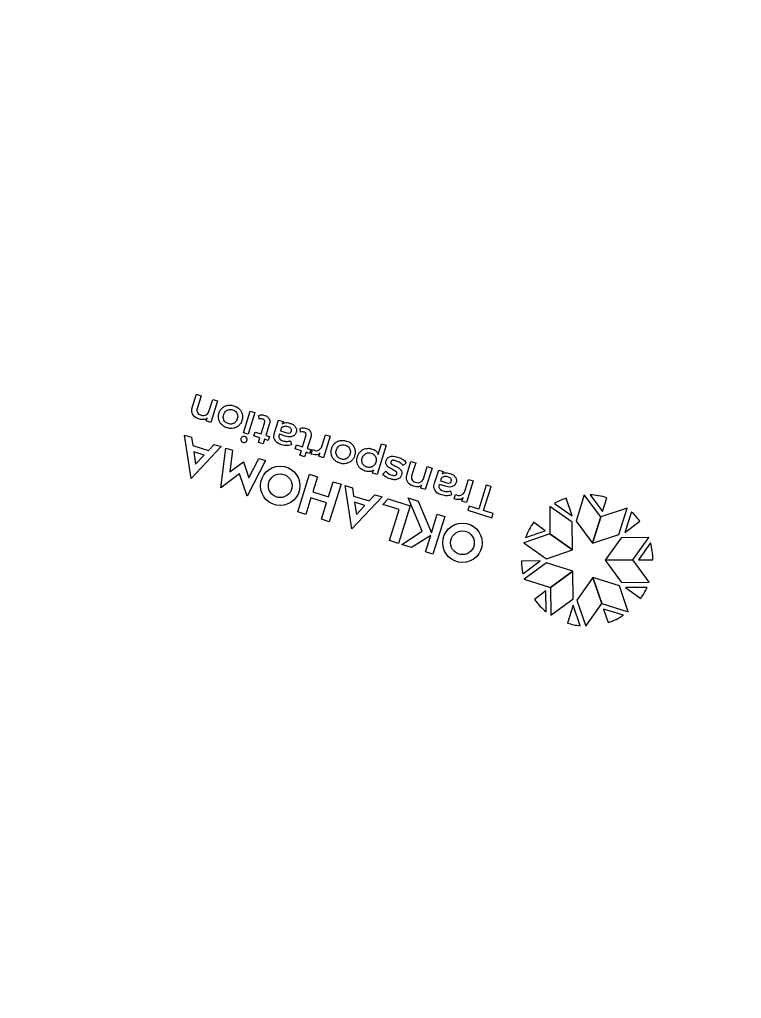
# Model space of a CAD drawing. Extents: x 2135767 to 2151731, y 141839 to 175894.
# Drawn here: x 2141792.9 to 2141895.8, y 170700.1 to 170839.7 of the extents above; entities that cross this region are included whole.
import ezdxf

# ---------------------------------------------------------------- set-up
doc = ezdxf.new("R2010")
doc.units = 0
for name, color, linetype in [('Default', 7, 'Continuous'), ('PR_Phasing_Detour_1', 7, 'Continuous'), ('PR_Traffic_Control_Devices_Temp_Ph4', 7, 'Continuous')]:
    doc.layers.add(name, color=color, linetype=linetype)

# ---------------------------------------------------------------- blocks, each defined once
blk = doc.blocks.new('Contractor_sign_1')
at = {"layer": 'Default'}
for p, q in [((89.46, 55.27), (89.46, 55.95)), ((89.46, 55.95), (90.16, 55.95)), ((90.16, 55.95), (90.16, 55.27)), ((95.65, 55.27), (95.65, 55.95)), ((95.65, 55.95), (96.35, 55.95)), ((96.35, 55.95), (96.35, 55.27)), ((65.5, 52.05), (65.5, 55.27)), ((65.5, 55.27), (66.17, 55.27)), ((66.17, 55.27), (66.17, 54.76)), ((67.33, 55.3), (67.33, 54.64)), ((68.14, 54.37), (67.86, 54.86)), ((71.65, 52.05), (71.65, 55.27)), ((71.65, 55.27), (72.33, 55.27)), ((72.33, 55.27), (72.33, 54.81)), ((78.1, 54.98), (77.81, 54.46)), ((78.85, 50.91), (78.85, 55.27)), ((78.85, 55.27), (79.53, 55.27)), ((79.53, 55.27), (79.53, 54.79)), ((86.86, 52.05), (86.86, 55.27)), ((86.86, 55.27), (87.54, 55.27)), ((87.54, 55.27), (87.54, 54.76)), ((88.7, 55.3), (88.7, 54.64)), ((88.92, 54.69), (88.92, 55.27)), ((88.92, 55.27), (89.46, 55.27)), ((89.46, 54.69), (88.92, 54.69)), ((89.46, 53.05), (89.46, 54.69)), ((90.16, 55.27), (91.07, 55.27)), ((91.07, 54.69), (90.16, 54.69)), ((90.16, 54.69), (90.16, 53.07)), ((91.07, 55.27), (91.07, 54.69)), ((92.05, 54.37), (91.76, 54.86)), ((95.11, 54.69), (95.11, 55.27)), ((95.11, 55.27), (95.65, 55.27)), ((95.65, 54.69), (95.11, 54.69)), ((95.65, 53.05), (95.65, 54.69)), ((96.35, 55.27), (97.26, 55.27)), ((97.26, 54.69), (96.35, 54.69)), ((96.35, 54.69), (96.35, 53.07)), ((97.26, 55.27), (97.26, 54.69)), ((103.7, 52.05), (103.7, 55.27)), ((103.7, 55.27), (104.37, 55.27)), ((104.37, 55.27), (104.37, 54.81)), ((66.19, 53.66), (66.19, 52.05)), ((69.1, 53.96), (69.95, 53.96)), ((69.95, 53.43), (69.13, 53.43)), ((69.95, 53.96), (69.95, 54.01)), ((69.95, 53.07), (69.95, 53.43)), ((70.65, 53.99), (70.65, 52.05)), ((72.35, 53.71), (72.35, 52.05)), ((74.09, 52.05), (74.09, 53.83)), ((74.79, 53.9), (74.79, 52.05)), ((87.56, 53.66), (87.56, 52.05)), ((93.01, 53.96), (93.86, 53.96)), ((93.86, 53.43), (93.04, 53.43)), ((93.86, 53.96), (93.86, 54.01)), ((93.86, 53.07), (93.86, 53.43)), ((94.56, 53.99), (94.56, 52.05)), ((104.4, 53.71), (104.4, 52.05)), ((106.14, 52.05), (106.14, 53.83)), ((106.84, 53.9), (106.84, 52.05)), ((66.19, 52.05), (65.5, 52.05)), ((69.98, 52.05), (69.98, 52.46)), ((70.65, 52.05), (69.98, 52.05)), ((72.35, 52.05), (71.65, 52.05)), ((74.79, 52.05), (74.09, 52.05)), ((75.39, 52.42), (75.67, 52.95)), ((79.55, 52.52), (79.55, 50.91)), ((87.56, 52.05), (86.86, 52.05)), ((91.07, 52.76), (91.29, 52.28)), ((93.89, 52.05), (93.89, 52.46)), ((94.56, 52.05), (93.89, 52.05)), ((97.25, 52.76), (97.47, 52.28)), ((104.4, 52.05), (103.7, 52.05)), ((106.84, 52.05), (106.14, 52.05)), ((79.55, 50.91), (78.85, 50.91))]:
    blk.add_line(p, q, dxfattribs=at)
for points in [[(44.78, 67.2), (46.6, 64.71), (46.6, 67.38)], [(49.97, 66.75), (50.9, 63.93), (52.11, 65.59)], [(39.32, 63.92), (42.3, 63.93), (41.09, 65.59)], [(72.13, 57.13), (68.96, 60.9), (68.96, 58.12), (67.84, 58.12), (67.84, 63.74), (68.96, 63.74), (68.96, 61.27), (71.04, 63.74), (72.51, 63.74), (70.28, 61.08), (73.6, 57.13), (72.13, 57.13)], [(76.31, 58.12), (73.01, 58.12), (73.01, 63.74), (74.36, 63.74), (74.36, 59.11), (76.8, 59.11), (76.31, 58.12)], [(77.21, 58.12), (79.96, 63.74), (82.7, 58.12), (81.65, 58.12), (81.12, 59.2), (78.79, 59.2), (78.27, 58.12), (77.21, 58.12)], [(83.34, 58.12), (83.34, 63.74), (84.51, 63.74), (84.51, 61.27), (86.86, 61.27), (86.86, 63.74), (88.03, 63.74), (88.03, 58.12), (86.86, 58.12), (86.86, 60.37), (84.51, 60.37), (84.51, 58.12), (83.34, 58.12)], [(94.6, 58.12), (95.59, 63.74), (97.57, 61.04), (99.55, 63.74), (100.54, 58.12), (99.54, 58.12), (99, 61.19), (97.57, 59.24), (96.14, 61.19), (95.6, 58.12), (94.6, 58.12)], [(101.23, 58.12), (103.98, 63.74), (106.72, 58.12), (105.67, 58.12), (105.14, 59.2), (102.81, 59.2), (102.29, 58.12), (101.23, 58.12)], [(54.79, 62.58), (52.97, 60.08), (55.52, 60.9)], [(80.73, 60.01), (79.96, 61.58), (79.19, 60.01), (80.73, 60.01)], [(103.98, 61.58), (103.21, 60.01), (104.74, 60.01), (103.98, 61.58)], [(37.29, 59.12), (40.23, 60.08), (37.68, 60.9)], [(55.96, 57.5), (53.56, 55.75), (55.52, 55.11)], [(63.55, 52.05), (63.55, 55.64), (64.99, 55.64), (64.99, 56.27), (61.4, 56.27), (61.4, 55.64), (62.83, 55.64), (62.83, 52.05), (63.55, 52.05)], [(38.73, 52.91), (39.64, 55.75), (37.68, 55.11)], [(42.66, 49.5), (42.66, 52.59), (41.09, 50.42)], [(53.47, 51.63), (50.54, 52.59), (52.11, 50.42)], [(49.01, 48.95), (46.6, 50.69), (46.6, 48.63)]]:
    blk.add_lwpolyline(points, dxfattribs=at)
for points in [[(42.77, 63.27), (45.08, 60.09), (46.31, 63.84), (44, 67.02)], [(46.89, 63.83), (48.11, 60.09), (50.43, 63.27), (49.2, 67.02)], [(45.08, 60.09), (42.77, 63.27), (38.83, 63.26), (41.14, 60.08)], [(50.43, 63.27), (48.11, 60.09), (52.05, 60.08), (54.36, 63.26)], [(40.41, 56), (44.15, 57.21), (40.97, 59.54), (37.23, 58.32)], [(52.22, 59.53), (49.05, 57.21), (52.79, 56), (55.97, 58.32)], [(39.2, 52.25), (42.94, 53.47), (44.15, 57.21), (40.41, 56)], [(53.99, 52.25), (52.79, 56), (49.05, 57.21), (50.26, 53.46)], [(43.4, 49.19), (46.6, 51.5), (46.6, 55.43), (43.4, 53.12)], [(49.79, 53.13), (46.6, 55.43), (46.6, 51.5), (49.79, 49.19)], [(98.1, 55.27), (98.8, 55.27), (98.8, 52.05), (98.1, 52.05)]]:
    blk.add_lwpolyline(points, close=True, dxfattribs=at)
for centre, radius in [((64.32, 60.93), 2.81), ((91.54, 60.93), 2.81), ((64.32, 60.93), 1.69), ((91.54, 60.93), 1.69)]:
    blk.add_circle(centre, radius, dxfattribs=at)
for start, end in [(90, 101.1654), (54, 68.9132), (126, 140.9132), (18, 29.1654), (162, 173.1654), (342, 356.9132), (198, 212.9132), (234, 245.1654), (306, 317.1654), (270, 284.9132)]:
    blk.add_arc((46.6, 58.01), 9.37, start, end, dxfattribs=at)
for points in [[(98.45, 55.75), (98.26, 55.75), (98.13, 55.88), (98, 56), (98, 56.18), (98, 56.35), (98.13, 56.48), (98.26, 56.6), (98.45, 56.6), (98.65, 56.6), (98.77, 56.48), (98.9, 56.36), (98.9, 56.19), (98.9, 56.01), (98.78, 55.88), (98.65, 55.75), (98.45, 55.75)], [(66.17, 54.76), (66.21, 55.01), (66.52, 55.15), (66.83, 55.3), (67.33, 55.3)], [(67.33, 54.64), (67.21, 54.65), (67.13, 54.65), (66.69, 54.65), (66.44, 54.39), (66.19, 54.14), (66.19, 53.66)], [(67.86, 54.86), (68.13, 55.09), (68.48, 55.2), (68.84, 55.3), (69.23, 55.3)], [(69.95, 54.01), (69.95, 54.35), (69.75, 54.52), (69.56, 54.7), (69.16, 54.7), (68.89, 54.7), (68.63, 54.61), (68.37, 54.53), (68.14, 54.37)], [(69.23, 55.3), (69.91, 55.3), (70.28, 54.97), (70.65, 54.64), (70.65, 53.99)], [(72.33, 54.81), (72.4, 55.03), (72.71, 55.17), (73.02, 55.3), (73.41, 55.3)], [(74.09, 53.83), (74.09, 54.26), (73.89, 54.47), (73.68, 54.68), (73.3, 54.68), (72.86, 54.68), (72.6, 54.43), (72.35, 54.18), (72.35, 53.71)], [(73.41, 55.3), (74.04, 55.3), (74.42, 54.94), (74.79, 54.58), (74.79, 53.9)], [(75.67, 52.95), (75.93, 52.79), (76.22, 52.7), (76.51, 52.62), (76.81, 52.62), (77.5, 52.62), (77.5, 52.98), (77.5, 53.1), (77.42, 53.16), (77.33, 53.23), (77.19, 53.27), (77.04, 53.31), (76.75, 53.35), (76.38, 53.41), (76.12, 53.49), (75.87, 53.57), (75.68, 53.77), (75.5, 53.96), (75.5, 54.31), (75.5, 54.76), (75.88, 55.03), (76.26, 55.3), (76.88, 55.3), (77.21, 55.3), (77.53, 55.22), (77.86, 55.15), (78.1, 54.98)], [(77.81, 54.46), (77.38, 54.71), (76.88, 54.71), (76.53, 54.71), (76.36, 54.6), (76.19, 54.5), (76.19, 54.34), (76.19, 54.21), (76.28, 54.14), (76.37, 54.06), (76.52, 54.02), (76.68, 53.98), (76.91, 53.94), (77.35, 53.87), (77.59, 53.79), (77.84, 53.71), (78.02, 53.52), (78.2, 53.33), (78.2, 53), (78.2, 52.54), (77.81, 52.28), (77.42, 52.02), (76.77, 52.02)], [(79.53, 54.79), (79.62, 55.03), (79.92, 55.17), (80.23, 55.3), (80.6, 55.3)], [(80.6, 55.3), (81.08, 55.3), (81.46, 55.1), (81.84, 54.89), (82.05, 54.52), (82.27, 54.15), (82.27, 53.66), (82.27, 53.18), (82.05, 52.81), (81.84, 52.43), (81.46, 52.22), (81.08, 52.02), (80.6, 52.02), (80.24, 52.02), (79.95, 52.15), (79.65, 52.28), (79.55, 52.52)], [(80.55, 52.62), (80.84, 52.62), (81.07, 52.75), (81.29, 52.88), (81.43, 53.12), (81.56, 53.36), (81.56, 53.66), (81.56, 53.97), (81.43, 54.21), (81.3, 54.44), (81.07, 54.57), (80.84, 54.69), (80.55, 54.69), (80.27, 54.69), (80.04, 54.56), (79.81, 54.43), (79.68, 54.2), (79.55, 53.97), (79.55, 53.66), (79.55, 53.35), (79.68, 53.12), (79.81, 52.88), (80.04, 52.75), (80.27, 52.62), (80.55, 52.62)], [(84.42, 52.02), (83.93, 52.02), (83.54, 52.23), (83.15, 52.44), (82.93, 52.82), (82.71, 53.19), (82.71, 53.66), (82.71, 54.14), (82.93, 54.51), (83.15, 54.88), (83.54, 55.09), (83.93, 55.3), (84.42, 55.3), (84.62, 55.3), (84.81, 55.27)], [(84.42, 52.62), (84.71, 52.62), (84.94, 52.75), (85.16, 52.88), (85.29, 53.12), (85.43, 53.36), (85.43, 53.66), (85.43, 53.97), (85.3, 54.21), (85.16, 54.44), (84.94, 54.57), (84.71, 54.69), (84.42, 54.69), (84.13, 54.69), (83.9, 54.57), (83.68, 54.44), (83.54, 54.21), (83.41, 53.97), (83.41, 53.66), (83.41, 53.35), (83.54, 53.12), (83.68, 52.88), (83.9, 52.75), (84.13, 52.62), (84.42, 52.62)], [(84.81, 55.27), (85.07, 55.22), (85.3, 55.09), (85.69, 54.88), (85.91, 54.51), (86.13, 54.13), (86.13, 53.66), (86.13, 53.19), (85.91, 52.82), (85.69, 52.44), (85.3, 52.23), (84.91, 52.02), (84.42, 52.02)], [(87.54, 54.76), (87.58, 55.01), (87.89, 55.15), (88.2, 55.3), (88.7, 55.3)], [(88.7, 54.64), (88.58, 54.65), (88.5, 54.65), (88.06, 54.65), (87.81, 54.39), (87.56, 54.14), (87.56, 53.66)], [(91.76, 54.86), (92.04, 55.09), (92.39, 55.2), (92.75, 55.3), (93.14, 55.3)], [(93.86, 54.01), (93.86, 54.35), (93.66, 54.52), (93.47, 54.7), (93.07, 54.7), (92.8, 54.7), (92.54, 54.61), (92.28, 54.53), (92.05, 54.37)], [(93.14, 55.3), (93.82, 55.3), (94.19, 54.97), (94.56, 54.64), (94.56, 53.99)], [(101.26, 52.02), (100.76, 52.02), (100.37, 52.23), (99.98, 52.44), (99.76, 52.82), (99.54, 53.19), (99.54, 53.66), (99.54, 54.14), (99.76, 54.51), (99.98, 54.88), (100.37, 55.09), (100.76, 55.3), (101.26, 55.3), (101.46, 55.3), (101.64, 55.27)], [(101.26, 52.62), (101.54, 52.62), (101.77, 52.75), (102, 52.88), (102.13, 53.12), (102.26, 53.36), (102.26, 53.66), (102.26, 53.97), (102.13, 54.21), (102, 54.44), (101.77, 54.57), (101.54, 54.69), (101.26, 54.69), (100.97, 54.69), (100.74, 54.57), (100.51, 54.44), (100.38, 54.21), (100.24, 53.97), (100.24, 53.66), (100.24, 53.35), (100.38, 53.12), (100.51, 52.88), (100.74, 52.75), (100.97, 52.62), (101.26, 52.62)], [(101.64, 55.27), (101.9, 55.22), (102.13, 55.09), (102.52, 54.88), (102.74, 54.51), (102.96, 54.13), (102.96, 53.66), (102.96, 53.19), (102.74, 52.82), (102.52, 52.44), (102.13, 52.23), (101.74, 52.02), (101.26, 52.02)], [(104.37, 54.81), (104.44, 55.03), (104.75, 55.17), (105.07, 55.3), (105.46, 55.3)], [(106.14, 53.83), (106.14, 54.26), (105.93, 54.47), (105.73, 54.68), (105.34, 54.68), (104.9, 54.68), (104.65, 54.43), (104.4, 54.18), (104.4, 53.71)], [(105.46, 55.3), (106.09, 55.3), (106.46, 54.94), (106.84, 54.58), (106.84, 53.9)], [(69.98, 52.46), (69.94, 52.26), (69.66, 52.14), (69.38, 52.02), (69, 52.02), (68.45, 52.02), (68.11, 52.28), (67.77, 52.55), (67.77, 52.99), (67.77, 53.43), (68.09, 53.69), (68.41, 53.96), (69.1, 53.96)], [(69.13, 53.43), (68.46, 53.43), (68.46, 53.01), (68.46, 52.81), (68.62, 52.69), (68.79, 52.57), (69.1, 52.57)], [(69.1, 52.57), (69.41, 52.57), (69.63, 52.7), (69.85, 52.83), (69.95, 53.07)], [(90.16, 53.07), (90.16, 52.84), (90.27, 52.72), (90.39, 52.61), (90.6, 52.61), (90.84, 52.61), (91.07, 52.76)], [(93.89, 52.46), (93.85, 52.26), (93.57, 52.14), (93.29, 52.02), (92.91, 52.02), (92.35, 52.02), (92.01, 52.28), (91.67, 52.55), (91.67, 52.99), (91.67, 53.43), (92, 53.69), (92.32, 53.96), (93.01, 53.96)], [(93.04, 53.43), (92.37, 53.43), (92.37, 53.01), (92.37, 52.81), (92.53, 52.69), (92.7, 52.57), (93.01, 52.57)], [(93.01, 52.57), (93.32, 52.57), (93.54, 52.7), (93.76, 52.83), (93.86, 53.07)], [(96.35, 53.07), (96.35, 52.84), (96.46, 52.72), (96.57, 52.61), (96.78, 52.61), (97.02, 52.61), (97.25, 52.76)], [(76.77, 52.02), (76.37, 52.02), (76, 52.12), (75.63, 52.23), (75.39, 52.42)], [(91.29, 52.28), (91.13, 52.13), (90.94, 52.07), (90.74, 52.02), (90.53, 52.02), (90.03, 52.02), (89.75, 52.28), (89.46, 52.55), (89.46, 53.05)], [(97.47, 52.28), (97.31, 52.13), (97.12, 52.07), (96.92, 52.02), (96.72, 52.02), (96.21, 52.02), (95.93, 52.28), (95.65, 52.55), (95.65, 53.05)]]:
    blk.add_open_spline(points, degree=3, dxfattribs=at)

msp = doc.modelspace()

# ---------------------------------------------------------------- linework, layer by layer
at = {"layer": 'PR_Phasing_Detour_1'}
msp.add_circle((2140069.54, 171591.41), 4302.23, dxfattribs=at)

# ---------------------------------------------------------------- block references
at = {"layer": 'PR_Traffic_Control_Devices_Temp_Ph4', "rotation": 162.60101250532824}
msp.add_blockref('Contractor_sign_1', (2141935.66, 170803.98), dxfattribs=at)

doc.saveas('drawing.dxf')
